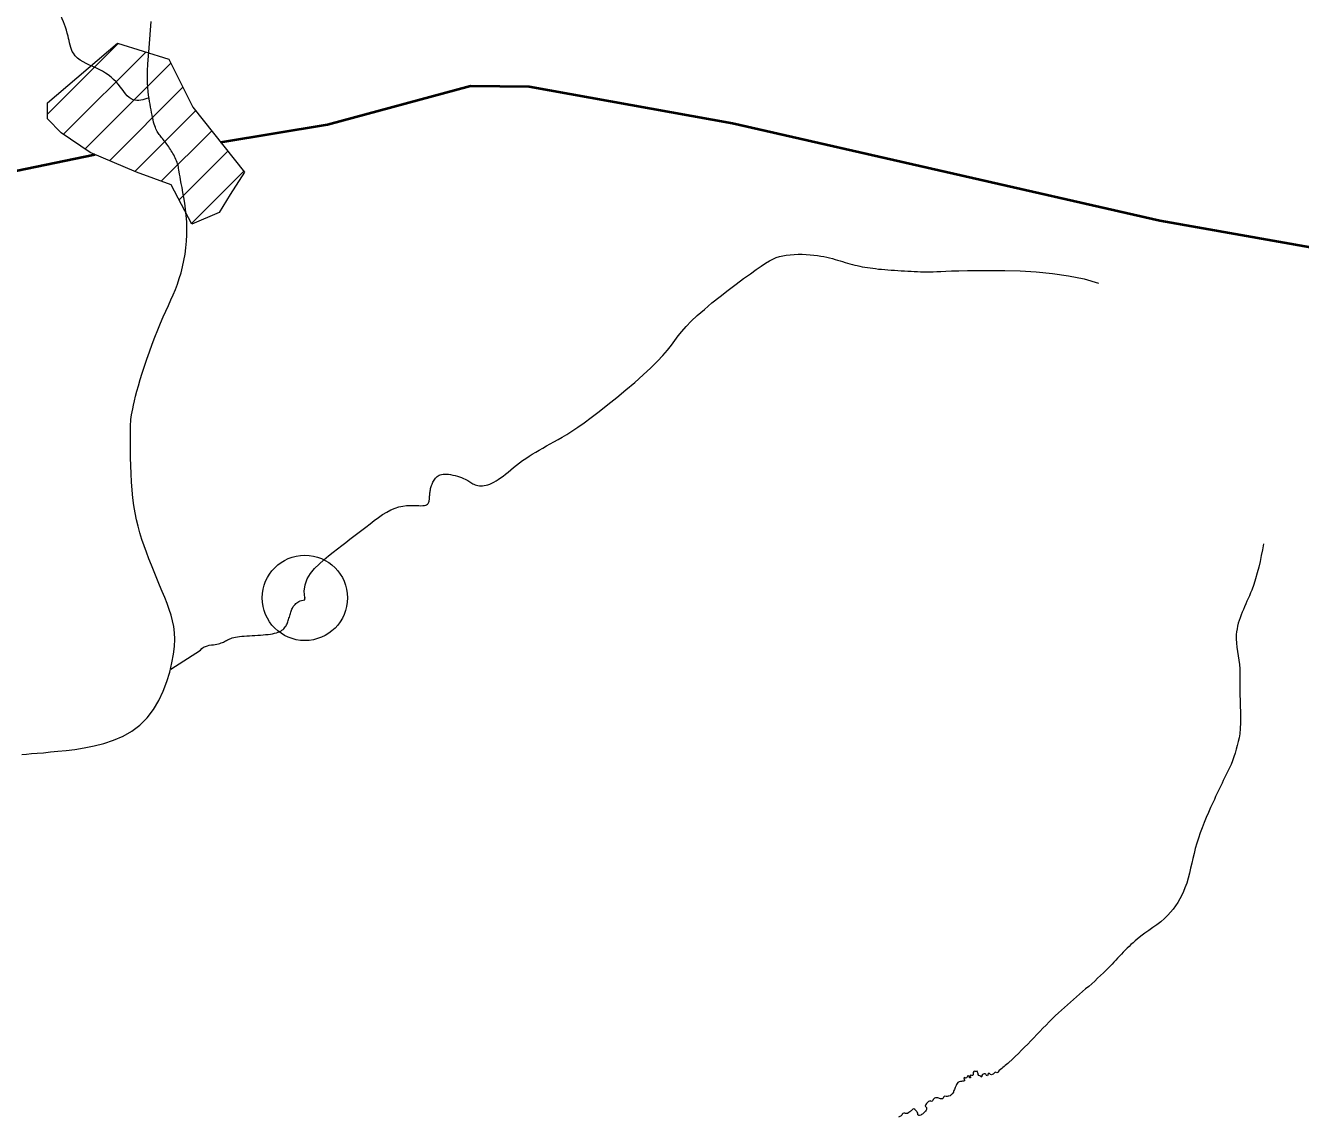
# Model space of a CAD drawing. Extents: x -1643653 to 4543381, y 1624270 to 13878484.
# Drawn here: x 605543 to 607038, y 8911165 to 8912445 of the extents above; entities that cross this region are included whole.
import ezdxf

# ---------------------------------------------------------------- set-up
doc = ezdxf.new("R2010")
doc.units = 0
doc.header["$LTSCALE"] = 200
doc.header["$PDMODE"] = 32
doc.header["$PDSIZE"] = 100
doc.layers.add('6', color=7, linetype='Continuous', lineweight=13)
doc.layers.add('60', color=7, linetype='Continuous', lineweight=13)

msp = doc.modelspace()

# ---------------------------------------------------------------- linework, layer by layer
at = {"layer": '6'}
for p, q in [((605569.1, 8912340.8), (605651.9, 8912423.6)), ((605587.8, 8912317.1), (605684.3, 8912413.5)), ((605613, 8912299.8), (605713.6, 8912400.4)), ((605641.7, 8912286.1), (605727.8, 8912372.3)), ((605671.4, 8912273.4), (605742.9, 8912344.9)), ((605702.5, 8912262), (605761.6, 8912321.2)), ((605723.3, 8912240.4), (605780.4, 8912297.5)), ((605738, 8912212.7), (605799.2, 8912273.8)), ((605867, 8911770.6), (605869, 8911771.1))]:
    msp.add_line(p, q, dxfattribs=at)
for points in [[(605724, 8912270.4), (605723.5, 8912273), (605723.2, 8912275.2), (605722.8, 8912277.2), (605722.5, 8912279), (605722.1, 8912280.7), (605721.6, 8912282.5), (605721, 8912284.2), (605720.3, 8912285.9), (605719.6, 8912287.7), (605718.8, 8912289.4), (605718, 8912291.2), (605717.1, 8912292.9), (605716.2, 8912294.5), (605715.2, 8912296.2), (605714.2, 8912297.8), (605713.2, 8912299.4), (605712.2, 8912301), (605711.2, 8912302.5), (605710.2, 8912303.9), (605709.1, 8912305.4), (605708, 8912306.8), (605707, 8912308.1), (605705.9, 8912309.4), (605704.9, 8912310.7), (605703.9, 8912312), (605702.9, 8912313.2), (605701.9, 8912314.4), (605701, 8912315.6), (605700.1, 8912316.8), (605699.2, 8912318), (605698.4, 8912319.2), (605697.6, 8912320.5), (605696.9, 8912321.9), (605696.2, 8912323.4), (605695.5, 8912325.1), (605694.8, 8912326.9), (605694.2, 8912329), (605693.5, 8912331.3), (605692.9, 8912333.9), (605692.3, 8912336.6), (605691.7, 8912339.5), (605691.1, 8912342.6), (605690.5, 8912345.8), (605689.9, 8912349), (605689.3, 8912352.3), (605688.7, 8912355.7), (605688.1, 8912359.2), (605687.5, 8912363), (605687, 8912367.3), (605686.6, 8912372.1), (605686.4, 8912377.6), (605686.3, 8912383.9), (605686.5, 8912391.2), (605686.8, 8912399.5), (605687.4, 8912408.7), (605688.1, 8912418.5), (605688.9, 8912428.7), (605689.8, 8912439), (605690.7, 8912449.2)], [(605581.2, 8911593.9), (605590.8, 8911594.9), (605601.2, 8911596.2), (605612.2, 8911597.9), (605623.7, 8911600.2), (605635.2, 8911603.1), (605646.6, 8911606.9), (605657.6, 8911611.6), (605668, 8911617.5), (605677.5, 8911624.7), (605685.9, 8911633.2), (605693.2, 8911642.9), (605699.5, 8911653.4), (605704.7, 8911664.4), (605709, 8911675.6), (605712.5, 8911686.8), (605715, 8911697.6), (605716.8, 8911707.7), (605717.8, 8911716.8), (605718.2, 8911725.2), (605717.9, 8911732.9), (605717, 8911740.1), (605715.7, 8911746.9), (605713.9, 8911753.6), (605711.7, 8911760.2), (605709.2, 8911767), (605706.5, 8911774), (605703.6, 8911781.3), (605700.5, 8911788.8), (605697.4, 8911796.4), (605694.2, 8911804.1), (605691.1, 8911811.9), (605688, 8911819.6), (605685.1, 8911827.3), (605682.3, 8911834.8), (605679.8, 8911842.3), (605677.5, 8911849.9), (605675.3, 8911857.6), (605673.5, 8911865.4), (605671.8, 8911873.5), (605670.4, 8911881.9), (605669.2, 8911890.8), (605668.3, 8911900.1), (605667.6, 8911909.6), (605667.1, 8911919.2), (605666.7, 8911928.7), (605666.5, 8911937.8), (605666.4, 8911946.3), (605666.3, 8911954), (605666.3, 8911960.7), (605666.3, 8911966.2), (605666.3, 8911970.7), (605666.4, 8911974.4), (605666.5, 8911977.5), (605666.7, 8911980.3), (605666.9, 8911982.8), (605667.2, 8911985.4), (605667.7, 8911988.3), (605668.2, 8911991.6), (605669, 8911995.4), (605669.8, 8911999.8), (605670.9, 8912004.6), (605672.2, 8912010), (605673.8, 8912015.9), (605675.6, 8912022.4), (605677.7, 8912029.5), (605680.1, 8912037.2), (605682.8, 8912045.3), (605685.6, 8912053.7), (605688.7, 8912062.3), (605691.9, 8912071), (605695.1, 8912079.5), (605698.4, 8912087.8), (605701.6, 8912095.7), (605704.8, 8912103), (605707.9, 8912109.9), (605710.8, 8912116.5), (605713.7, 8912122.9), (605716.4, 8912129.1), (605719, 8912135.3), (605721.4, 8912141.6), (605723.6, 8912148.1), (605725.6, 8912154.9), (605727.5, 8912161.9), (605729, 8912169.1), (605730.4, 8912176.5), (605731.4, 8912184.1), (605732.2, 8912191.7), (605732.6, 8912199.3), (605732.6, 8912207), (605732.4, 8912214.6), (605731.8, 8912222.1), (605731, 8912229.4), (605730, 8912236.3), (605728.9, 8912242.9), (605727.8, 8912249), (605726.8, 8912254.6), (605725.8, 8912259.5), (605725.1, 8912263.8), (605724.5, 8912267.3), (605724, 8912270.4)], [(606415.5, 8912168.8), (606419.5, 8912170.9), (606423.4, 8912172.5), (606427.2, 8912173.8), (606431.1, 8912174.7), (606435.3, 8912175.4), (606439.8, 8912175.9), (606444.4, 8912176.3), (606449.2, 8912176.4), (606453.9, 8912176.4), (606458.6, 8912176.2), (606463.2, 8912176), (606467.6, 8912175.6), (606471.7, 8912175), (606475.6, 8912174.4), (606479.3, 8912173.8), (606482.8, 8912173), (606486.1, 8912172.2), (606489.3, 8912171.4), (606492.4, 8912170.5), (606495.4, 8912169.6), (606498.4, 8912168.7), (606501.3, 8912167.9), (606504.2, 8912167), (606507, 8912166.2), (606509.9, 8912165.4), (606512.7, 8912164.6), (606515.6, 8912163.8), (606518.4, 8912163.2), (606521.3, 8912162.5), (606524.3, 8912161.9), (606527.2, 8912161.4), (606530.3, 8912160.9), (606533.4, 8912160.4), (606536.7, 8912160), (606540, 8912159.6), (606543.5, 8912159.2), (606547, 8912158.9), (606550.7, 8912158.6), (606554.5, 8912158.3)], [(606145.7, 8911947), (606149.8, 8911949.4), (606154.1, 8911951.8), (606158.5, 8911954.2), (606162.9, 8911956.7), (606167.6, 8911959.3), (606172.6, 8911962.2), (606178, 8911965.4), (606184, 8911969.3), (606190.7, 8911973.7), (606198.2, 8911979), (606206.6, 8911985.1), (606216, 8911992.2), (606226.1, 8912000.2), (606236.6, 8912008.6), (606247.2, 8912017.4), (606257.6, 8912026.3), (606267.5, 8912035), (606276.5, 8912043.4), (606284.3, 8912051.1), (606290.7, 8912057.9), (606296, 8912064.2), (606300.5, 8912069.9), (606304.5, 8912075.3), (606308.5, 8912080.7), (606312.8, 8912086.1), (606317.8, 8912091.8), (606323.7, 8912098), (606330.9, 8912104.7), (606339.2, 8912111.9), (606348.1, 8912119.4), (606357.6, 8912126.9), (606367.1, 8912134.3), (606376.4, 8912141.4), (606385.1, 8912147.9), (606393.1, 8912153.7), (606400, 8912158.6), (606405.8, 8912162.7), (606411, 8912166.1), (606415.5, 8912168.8)], [(606554.5, 8912158.3), (606558.4, 8912158), (606562.2, 8912157.8), (606566.1, 8912157.5), (606570, 8912157.2), (606573.9, 8912157), (606577.7, 8912156.8), (606581.5, 8912156.5), (606585.2, 8912156.3), (606589, 8912156.1), (606592.7, 8912156), (606596.4, 8912155.9), (606600.1, 8912155.8), (606603.8, 8912155.9), (606607.6, 8912156), (606611.7, 8912156.2), (606616.5, 8912156.4), (606622.2, 8912156.6), (606629.1, 8912156.9), (606637.5, 8912157.1), (606647.8, 8912157.3), (606660.2, 8912157.5), (606674.9, 8912157.6), (606691.5, 8912157.5), (606709.4, 8912156.9), (606728.2, 8912155.8), (606747.3, 8912154), (606766.3, 8912151.3), (606784.5, 8912147.5), (606801.4, 8912142.5)], [(606052.2, 8911915.6), (606054.6, 8911914.7), (606056.8, 8911913.8), (606058.6, 8911913), (606060.3, 8911912.1), (606061.7, 8911911.3), (606063, 8911910.4), (606064.2, 8911909.7), (606065.4, 8911908.9), (606066.6, 8911908.2), (606067.8, 8911907.5), (606069.1, 8911906.9), (606070.6, 8911906.3), (606072.1, 8911905.8), (606073.7, 8911905.5), (606075.5, 8911905.2), (606077.3, 8911905.1), (606079.2, 8911905.2), (606081.2, 8911905.4), (606083.2, 8911905.8), (606085.4, 8911906.4), (606087.7, 8911907.2), (606090, 8911908.2), (606092.4, 8911909.3), (606095, 8911910.8), (606097.6, 8911912.4), (606100.3, 8911914.3), (606103.2, 8911916.4), (606106.1, 8911918.8), (606109.2, 8911921.2), (606112.4, 8911923.8), (606115.6, 8911926.5), (606119, 8911929.2), (606122.5, 8911931.9), (606126.1, 8911934.6), (606129.8, 8911937.2), (606133.6, 8911939.7), (606137.5, 8911942.2), (606141.6, 8911944.6), (606145.7, 8911947)], [(606015.7, 8911885.1), (606016.1, 8911886), (606016.4, 8911887), (606016.6, 8911888.1), (606016.8, 8911889.2), (606016.9, 8911890.4), (606017, 8911891.6), (606017.1, 8911892.8), (606017.2, 8911894.1), (606017.3, 8911895.4), (606017.4, 8911896.7), (606017.6, 8911898), (606017.8, 8911899.2), (606018, 8911900.5), (606018.3, 8911901.8), (606018.6, 8911903.1), (606019, 8911904.3), (606019.4, 8911905.6), (606019.9, 8911906.9), (606020.4, 8911908.2), (606021, 8911909.4), (606021.6, 8911910.6), (606022.3, 8911911.8), (606023.1, 8911912.9), (606024, 8911914), (606024.9, 8911915), (606025.9, 8911915.9), (606027, 8911916.7), (606028.2, 8911917.4), (606029.6, 8911918), (606031.1, 8911918.4), (606032.8, 8911918.7), (606034.8, 8911918.9), (606036.9, 8911918.8), (606039.2, 8911918.6), (606041.7, 8911918.2), (606044.4, 8911917.7), (606047, 8911917.1), (606049.7, 8911916.4), (606052.2, 8911915.6)], [(605870.8, 8911773.7), (605870, 8911781.7), (605871, 8911789.1), (605873.5, 8911796), (605877.3, 8911802.3), (605882.1, 8911808.1), (605887.4, 8911813.4), (605893, 8911818.4), (605898.7, 8911823), (605904.1, 8911827.3), (605909.2, 8911831.3), (605914.1, 8911835.1), (605918.9, 8911838.8), (605923.6, 8911842.4), (605928.2, 8911845.9), (605932.8, 8911849.5), (605937.5, 8911853.1), (605942.3, 8911856.8), (605947.2, 8911860.6), (605952.1, 8911864.4), (605957, 8911867.9), (605961.9, 8911871.3), (605966.8, 8911874.3), (605971.7, 8911876.9), (605976.5, 8911879), (605981.1, 8911880.4), (605985.6, 8911881.4), (605989.9, 8911882), (605994, 8911882.2), (605997.7, 8911882.2), (606001.2, 8911882.1), (606004.3, 8911881.9), (606006.9, 8911881.8), (606009.2, 8911881.9), (606011, 8911882.1), (606012.5, 8911882.4), (606013.6, 8911882.9), (606014.5, 8911883.6), (606015.2, 8911884.3), (606015.7, 8911885.1)], [(605830.5, 8911731.3), (605833, 8911731.7), (605835.4, 8911732.2), (605837.5, 8911732.7), (605839.4, 8911733.4), (605841.1, 8911734.1), (605842.6, 8911734.8), (605844, 8911735.7), (605845.2, 8911736.6), (605846.2, 8911737.6), (605847.1, 8911738.6), (605847.9, 8911739.7), (605848.7, 8911740.8), (605849.3, 8911742), (605849.9, 8911743.3), (605850.4, 8911744.5), (605850.9, 8911745.8), (605851.3, 8911747.2), (605851.8, 8911748.5), (605852.2, 8911749.9), (605852.6, 8911751.3), (605853.1, 8911752.8), (605853.5, 8911754.2), (605854, 8911755.5), (605854.4, 8911756.8), (605854.8, 8911758.1), (605855.3, 8911759.3), (605855.7, 8911760.5), (605856.2, 8911761.5), (605856.7, 8911762.5), (605857.2, 8911763.5), (605857.8, 8911764.4), (605858.5, 8911765.3), (605859.3, 8911766.1), (605860.2, 8911767), (605861.2, 8911767.8), (605862.4, 8911768.6), (605863.8, 8911769.4), (605865.3, 8911770.1), (605867, 8911770.6)], [(605869, 8911771.1), (605870.8, 8911771.3), (605870.8, 8911773.7)], [(605713.7, 8911690), (605748.5, 8911712.3), (605750.1, 8911714.3), (605752, 8911715.8), (605754.2, 8911716.9), (605756.5, 8911717.7), (605758.8, 8911718.2), (605761.2, 8911718.6), (605763.5, 8911718.8), (605765.7, 8911719.1), (605767.7, 8911719.5), (605769.5, 8911719.9), (605771.1, 8911720.3), (605772.6, 8911720.9), (605774.1, 8911721.4), (605775.4, 8911722), (605776.6, 8911722.7), (605777.8, 8911723.3), (605779, 8911723.9), (605780.2, 8911724.5), (605781.4, 8911725.1), (605782.7, 8911725.7), (605784.1, 8911726.3), (605785.7, 8911726.8), (605787.5, 8911727.3), (605789.5, 8911727.7), (605791.8, 8911728.1), (605794.3, 8911728.4), (605797, 8911728.7), (605799.8, 8911729), (605802.8, 8911729.2), (605806, 8911729.4), (605809.1, 8911729.6), (605812.3, 8911729.8), (605815.5, 8911730), (605818.7, 8911730.2), (605821.8, 8911730.4), (605824.8, 8911730.7), (605827.7, 8911731), (605830.5, 8911731.3)], [(605538.9, 8911590.2), (605544.4, 8911590.7), (605550.4, 8911591.2), (605557.1, 8911591.8), (605564.4, 8911592.3), (605572.4, 8911593.1), (605581.2, 8911593.9)], [(606652.9, 8911213.8), (606651.8, 8911214.3), (606650.8, 8911213.8), (606650.4, 8911212.7), (606651.2, 8911212.2), (606651.3, 8911211.2), (606650.2, 8911211.3), (606649.9, 8911212.4), (606649.4, 8911213.3), (606648.5, 8911213.9), (606647.6, 8911213), (606647.3, 8911211.8), (606646.5, 8911211.1), (606645.3, 8911210.9), (606644.4, 8911211.4), (606643.6, 8911210.6), (606643.7, 8911209.5), (606644.2, 8911208.6), (606644.3, 8911207.6), (606643.2, 8911207.3), (606641.9, 8911207.1), (606640.8, 8911207), (606639.5, 8911207), (606637.9, 8911206.5), (606636.5, 8911205.9), (606635.4, 8911204.5), (606634.8, 8911203.5), (606634.3, 8911202.3), (606633.9, 8911201.4), (606633.3, 8911199.9), (606632.9, 8911198.8), (606632.4, 8911197.6), (606631.8, 8911196.3), (606631.4, 8911195.3), (606631.2, 8911194.3), (606630.7, 8911193.1), (606629.9, 8911192.3), (606629.2, 8911191.6), (606628.3, 8911190.8), (606627.2, 8911190.2), (606626, 8911189.8), (606625, 8911189.7), (606623.8, 8911189.5), (606622.6, 8911189.5), (606621.3, 8911189.8), (606620.3, 8911189.4), (606619.6, 8911188.7), (606619.2, 8911187.4), (606618.5, 8911186.6), (606617.3, 8911186.6), (606616.1, 8911186.7), (606615, 8911187.1), (606614, 8911187.4), (606612.9, 8911187.6), (606611.3, 8911187.7), (606610.1, 8911187.6), (606609, 8911187.4), (606608.3, 8911186.6), (606607.4, 8911185.6), (606606.9, 8911184.6), (606606.2, 8911183.7), (606605.2, 8911183.6), (606604.2, 8911184.1), (606603.1, 8911183.9), (606602.1, 8911183.5), (606601.1, 8911182.6), (606600.4, 8911181.8), (606599.6, 8911181), (606598.9, 8911180.1), (606598.4, 8911179.1), (606598.2, 8911178), (606598.7, 8911177.1), (606599.6, 8911176.3), (606599.8, 8911175.2), (606599.6, 8911174.1), (606599.2, 8911173.2), (606598.5, 8911172.3), (606597.3, 8911171.1), (606596.5, 8911170.1), (606595.8, 8911169.3), (606594.9, 8911168.7), (606593.9, 8911168.1), (606592.9, 8911167.6), (606591.6, 8911167.2), (606590.6, 8911167), (606589.5, 8911167.7), (606589.4, 8911168.8), (606589.3, 8911169.9), (606588.6, 8911170.8), (606588.2, 8911171.8), (606587.5, 8911172.6), (606586.6, 8911173.3), (606585.9, 8911174.2), (606584.6, 8911174.7), (606583.6, 8911174.3), (606582.7, 8911173.5), (606581.6, 8911172.7), (606580.8, 8911172.1), (606580, 8911171.4), (606578.8, 8911170.4), (606577.5, 8911169.5)], [(606685, 8911219.6), (606684.4, 8911219.2), (606683.7, 8911218.2), (606683.1, 8911217.3), (606682.1, 8911216.9), (606681.3, 8911217.6), (606680.3, 8911218), (606679.3, 8911217.1), (606678.4, 8911216.3), (606677.7, 8911215.5), (606676.8, 8911214.9), (606675.8, 8911214.8), (606674.8, 8911215.2), (606674, 8911215.8), (606673.1, 8911216.5), (606672, 8911215.9), (606671.4, 8911214.7), (606671.1, 8911213.7), (606670.1, 8911214), (606669.3, 8911215.3), (606668.4, 8911215.8), (606667.2, 8911215.8), (606666.2, 8911215.6), (606665.3, 8911214.9), (606664.7, 8911213.8), (606664.5, 8911212.7), (606663.7, 8911212), (606663.2, 8911213), (606662, 8911213.6), (606660.9, 8911214), (606660.1, 8911214.9), (606660.1, 8911215.9), (606660, 8911217), (606659.6, 8911218), (606659, 8911219.1), (606657.9, 8911218.8), (606657, 8911218.5), (606655.9, 8911219.1), (606655.1, 8911218.5), (606654.4, 8911217.3), (606654.3, 8911216), (606654.3, 8911214.8), (606654.1, 8911213.8), (606652.9, 8911213.8)], [(606577.5, 8911169.5), (606576.3, 8911169.3), (606575.2, 8911169.3), (606574.2, 8911169.7), (606573.1, 8911169.8), (606572, 8911169.4), (606571.3, 8911168.7), (606570.6, 8911167.6), (606570.1, 8911166.7), (606569.2, 8911166.2), (606566.8, 8911165.1)]]:
    msp.add_lwpolyline(points, dxfattribs=at)
msp.add_lwpolyline([(605651.2, 8912423.8), (605711.2, 8912405.1), (605739.6, 8912349), (605800.2, 8912272.6), (605783.2, 8912246.5), (605770.2, 8912225.5), (605738.4, 8912211.9), (605714.1, 8912257.8), (605673.3, 8912272.6), (605618.9, 8912295.8), (605584.9, 8912319), (605569.1, 8912335.4), (605569.1, 8912354.1)], close=True, dxfattribs=at)
at = {"layer": '6', "lineweight": 40}
for points in [[(605772.2, 8912307.9), (605897.3, 8912328.7), (606065.1, 8912373.9), (606133.7, 8912373.3), (606372, 8912330.1), (606873.2, 8912216.1), (607100.6, 8912175.7), (607588, 8912059.9)], [(604543.9, 8912340.6), (605101.4, 8912305.4), (605375.6, 8912286.6), (605531.9, 8912274.2), (605624.5, 8912293.4)]]:
    msp.add_lwpolyline(points, dxfattribs=at)
at = {"layer": '6'}
for points in [[(605688.2, 8912359.7), (605669.5, 8912357.4), (605652.4, 8912375.3), (605625.9, 8912394.8), (605599.4, 8912412), (605593.1, 8912432.2), (605583.8, 8912458.8), (605570.5, 8912487.6), (605557.3, 8912502.4), (605537.8, 8912504), (605520.6, 8912493.1), (605487.1, 8912470.4), (605455.9, 8912447.8), (605418.5, 8912429.9), (605375.6, 8912414.3), (605338.2, 8912412), (605306.2, 8912426), (605281.2, 8912447.1), (605260.2, 8912472), (605211.8, 8912493.8), (605164.3, 8912493.8), (605122.2, 8912485.3), (605105, 8912494.6), (605091, 8912520.3), (605077, 8912543.7), (605045, 8912559.3), (605006.8, 8912581.2), (604956.9, 8912602.2), (604919, 8912627.2), (604912.4, 8912633.3), (604884, 8912664.4), (604871.7, 8912675.4), (604855, 8912690.5), (604834.6, 8912703.3), (604830, 8912706.5), (604821.3, 8912710)], [(606994.9, 8911837), (606980.9, 8911782.8), (606962.9, 8911730.7), (606966.9, 8911690.6), (606966.9, 8911666.5), (606966.9, 8911614.4), (606956.8, 8911578.3)], [(606956.8, 8911578.3), (606932.8, 8911528.1), (606914.8, 8911480), (606902.7, 8911433.9), (606882.7, 8911401.8), (606846.6, 8911373.7), (606810.5, 8911337.6), (606754.4, 8911287.4), (606696.2, 8911229.3), (606685, 8911219.6)]]:
    msp.add_spline(points, degree=3, dxfattribs=at)
msp.add_point((605870.8, 8911773.7), dxfattribs=at)
at = {"layer": '60', "lineweight": 25}
msp.add_spline([(814781, 9009175.5), (814787.2, 9009173.4), (814796.9, 9009173.4), (814799.4, 9009172.4), (814805.1, 9009174.5), (814805.6, 9009176.5), (814811.7, 9009179.5), (814811.7, 9009179.5), (814801.5, 9009181), (814790.7, 9009181.5), (814784.1, 9009183.1), (814777.4, 9009185.1), (814778.4, 9009175.5)], degree=3, dxfattribs=at)

doc.saveas('drawing.dxf')
